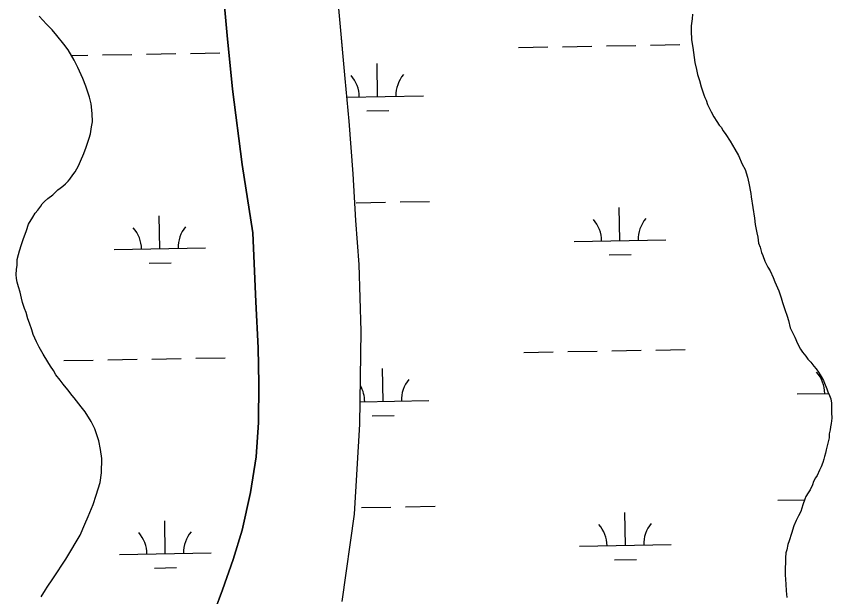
# Model space of a CAD drawing. Extents: x 3914892 to 3953151, y 242587 to 268572.
# Drawn here: x 3919412 to 3920302, y 265178 to 265811 of the extents above; entities that cross this region are included whole.
import ezdxf

# ---------------------------------------------------------------- set-up
doc = ezdxf.new("R2010")
doc.units = 0
doc.layers.add('V-TOPO-SHOR', color=7, linetype='Continuous')
doc.layers.add('V-WETL-SWMP', color=7, linetype='Continuous')

msp = doc.modelspace()

# ---------------------------------------------------------------- linework, layer by layer
at = {"layer": 'V-TOPO-SHOR'}
for points in [[(3919767.65, 265172.51), (3919781.03, 265267.92), (3919786.95, 265366.19), (3919788.37, 265467.54), (3919786.3, 265540.46), (3919782.49, 265588.15), (3919779.76, 265639.1), (3919775.26, 265696.66), (3919770.77, 265743.4), (3919759.44, 265868.43)], [(3919621.4, 265143.17), (3919637.11, 265185.35), (3919648.61, 265218.48), (3919658.43, 265250.34), (3919667.55, 265291.41), (3919673.66, 265330.61), (3919676.42, 265367.93), (3919676.73, 265410.58), (3919675.92, 265449.33), (3919673.5, 265499.61), (3919670.2, 265574.85), (3919658.66, 265649.37), (3919648.02, 265731.72), (3919642.24, 265790.31), (3919638.73, 265826.18)]]:
    msp.add_lwpolyline(points, dxfattribs=at)
at = {"layer": 'V-WETL-SWMP'}
for p, q in [((3919770.77, 265743.4), (3919759.44, 265868.43)), ((3919638.73, 265826.18), (3919642.24, 265790.31)), ((3919444.96, 265802.4), (3919437.13, 265811.08)), ((3920149.89, 265813.31), (3920149.39, 265808.4)), ((3919451.1, 265796.24), (3919444.96, 265802.4)), ((3920149.39, 265808.4), (3920148.45, 265800.69)), ((3919456.19, 265790.1), (3919451.1, 265796.24)), ((3920148.45, 265800.69), (3920148.28, 265795.07)), ((3920148.28, 265795.07), (3920148.7, 265785.56)), ((3919464, 265780.72), (3919456.19, 265790.1)), ((3919642.24, 265790.31), (3919648.02, 265731.72)), ((3920148.7, 265785.56), (3920150.2, 265777.07)), ((3919468.74, 265774.6), (3919464, 265780.72)), ((3919959.92, 265777.07), (3919991.91, 265777.64)), ((3920007.91, 265777.93), (3920039.9, 265778.5)), ((3920055.9, 265778.78), (3920087.9, 265779.36)), ((3920103.89, 265779.64), (3920135.89, 265780.21)), ((3920150.2, 265777.07), (3920150.73, 265771.43)), ((3919475.43, 265763.14), (3919468.74, 265774.6)), ((3919472.39, 265768.34), (3919490.08, 265768.66)), ((3919506.08, 265768.95), (3919538.08, 265769.52)), ((3919554.07, 265769.81), (3919586.07, 265770.38)), ((3919602.07, 265770.66), (3919634.06, 265771.24)), ((3920150.73, 265771.43), (3920152.17, 265760.83)), ((3919479.41, 265755.28), (3919475.43, 265763.14)), ((3919806.26, 265723.57), (3919805.61, 265759.56)), ((3920152.17, 265760.83), (3920154.05, 265753.04)), ((3919484.68, 265743.17), (3919479.41, 265755.28)), ((3920154.05, 265753.04), (3920155.29, 265747.73)), ((3919487.95, 265734.98), (3919484.68, 265743.17)), ((3919775.26, 265696.66), (3919770.77, 265743.4)), ((3920155.29, 265747.73), (3920157.2, 265740.99)), ((3920157.2, 265740.99), (3920159.11, 265734.24)), ((3919492.15, 265722.89), (3919487.95, 265734.98)), ((3919648.02, 265731.72), (3919658.66, 265649.37)), ((3920159.11, 265734.24), (3920160.41, 265730.69)), ((3920160.41, 265730.69), (3920162.01, 265725.36)), ((3919493.69, 265715.46), (3919492.15, 265722.89)), ((3919772.73, 265722.97), (3919856.25, 265724.46)), ((3920162.01, 265725.36), (3920163.33, 265722.51)), ((3920163.33, 265722.51), (3920164.65, 265719.66)), ((3919494.78, 265704.87), (3919493.69, 265715.46)), ((3920164.65, 265719.66), (3920166.26, 265714.68)), ((3920166.26, 265714.68), (3920168.57, 265709.69)), ((3919495.21, 265696.07), (3919494.78, 265704.87)), ((3919794.53, 265707.92), (3919818.53, 265708.35)), ((3920168.57, 265709.69), (3920170.24, 265706.83)), ((3920170.24, 265706.83), (3920172.89, 265701.47)), ((3919494.34, 265690.47), (3919495.21, 265696.07)), ((3919779.76, 265639.1), (3919775.26, 265696.66)), ((3920172.89, 265701.47), (3920176.26, 265696.44)), ((3920176.26, 265696.44), (3920178.95, 265692.49)), ((3919493.05, 265682.77), (3919494.34, 265690.47)), ((3920178.95, 265692.49), (3920180.99, 265689.97)), ((3920180.99, 265689.97), (3920183.33, 265686.03)), ((3920183.33, 265686.03), (3920186.02, 265682.08)), ((3919490.32, 265673.7), (3919491.51, 265678.24)), ((3919491.51, 265678.24), (3919493.05, 265682.77)), ((3920186.02, 265682.08), (3920190.73, 265674.9)), ((3919485.73, 265661.53), (3919488.4, 265668.49)), ((3919488.4, 265668.49), (3919490.32, 265673.7)), ((3920190.73, 265674.9), (3920195.74, 265665.96)), ((3919482.31, 265653.19), (3919485.73, 265661.53)), ((3920195.74, 265665.96), (3920199.75, 265659.15)), ((3919480.04, 265647.98), (3919482.31, 265653.19)), ((3920199.75, 265659.15), (3920204.05, 265649.88)), ((3919476.33, 265641.41), (3919480.04, 265647.98)), ((3919658.66, 265649.37), (3919670.2, 265574.85)), ((3920204.05, 265649.88), (3920207.03, 265643.81)), ((3920207.03, 265643.81), (3920209.6, 265635.64)), ((3919468.63, 265631.09), (3919470.46, 265633.5)), ((3919470.46, 265633.5), (3919473.76, 265637.97)), ((3919473.76, 265637.97), (3919476.33, 265641.41)), ((3919782.49, 265588.15), (3919779.76, 265639.1)), ((3920209.6, 265635.64), (3920211.15, 265628.91)), ((3919459.96, 265623.62), (3919462.84, 265625.64)), ((3919462.84, 265625.64), (3919465.74, 265628.37)), ((3919465.74, 265628.37), (3919468.63, 265631.09)), ((3920211.15, 265628.91), (3920213.28, 265617.94)), ((3919446.61, 265612.34), (3919452.01, 265616.4)), ((3919452.01, 265616.4), (3919455.27, 265619.47)), ((3919455.27, 265619.47), (3919457.45, 265621.93)), ((3919457.45, 265621.93), (3919459.96, 265623.62)), ((3920213.28, 265617.94), (3920213.87, 265614.06)), ((3919438.97, 265603.85), (3919440.45, 265606.48)), ((3919440.45, 265606.48), (3919442.99, 265609.08)), ((3919442.99, 265609.08), (3919446.61, 265612.34)), ((3919782.92, 265607.7), (3919814.91, 265608.27)), ((3919830.91, 265608.56), (3919862.91, 265609.13)), ((3920213.87, 265614.06), (3920215.63, 265602.4)), ((3919432.83, 265596.37), (3919435.74, 265599.59)), ((3919435.74, 265599.59), (3919438.97, 265603.85)), ((3920070.55, 265566.41), (3920069.9, 265602.4)), ((3920215.63, 265602.4), (3920217.39, 265590.74)), ((3919425.43, 265584.14), (3919430.24, 265592.01)), ((3919430.24, 265592.01), (3919432.83, 265596.37)), ((3919568.72, 265557.43), (3919568.08, 265593.42)), ((3919786.3, 265540.46), (3919782.49, 265588.15)), ((3920217.39, 265590.74), (3920218.24, 265584.03)), ((3919423.26, 265577.52), (3919425.43, 265584.14)), ((3920218.24, 265584.03), (3920219.72, 265574.84)), ((3919419.66, 265567.71), (3919423.26, 265577.52)), ((3919670.2, 265574.85), (3919673.5, 265499.61)), ((3920219.72, 265574.84), (3920220.99, 265570.23)), ((3919415.62, 265555.31), (3919417.8, 265562.14)), ((3919417.8, 265562.14), (3919419.66, 265567.71)), ((3920020.55, 265565.51), (3920120.54, 265567.3)), ((3920220.99, 265570.23), (3920221.84, 265563.52)), ((3920221.84, 265563.52), (3920223.47, 265559.25)), ((3919414.52, 265551.26), (3919415.62, 265555.31)), ((3919518.73, 265556.53), (3919618.71, 265558.32)), ((3920223.47, 265559.25), (3920225.06, 265553.57)), ((3920225.06, 265553.57), (3920226.36, 265550.02)), ((3919413.02, 265545.82), (3919414.52, 265551.26)), ((3919413.03, 265539.42), (3919413.02, 265545.82)), ((3920058.82, 265550.76), (3920082.82, 265551.19)), ((3920226.36, 265550.02), (3920228.64, 265543.97)), ((3920228.64, 265543.97), (3920231.96, 265537.54)), ((3919412.17, 265529.39), (3919412.26, 265534.87)), ((3919412.26, 265534.87), (3919413.03, 265539.42)), ((3919557, 265541.79), (3919580.99, 265542.22)), ((3919788.37, 265467.55), (3919786.3, 265540.46)), ((3920231.96, 265537.54), (3920234.29, 265533.25)), ((3919412.53, 265525.16), (3919412.17, 265529.39)), ((3920234.29, 265533.25), (3920237.6, 265526.11)), ((3920237.6, 265526.11), (3920239.57, 265521.48)), ((3919413.25, 265521.05), (3919412.53, 265525.16)), ((3919414.58, 265516.02), (3919413.25, 265521.05)), ((3920239.57, 265521.48), (3920243.84, 265511.5)), ((3919416.3, 265509.99), (3919414.58, 265516.02)), ((3919417.93, 265503.61), (3919416.3, 265509.99)), ((3920243.84, 265511.5), (3920246.43, 265504.04)), ((3919418.99, 265499), (3919417.93, 265503.61)), ((3919673.5, 265499.61), (3919675.93, 265449.33)), ((3920246.43, 265504.04), (3920248.02, 265498.71)), ((3919421.25, 265492.32), (3919418.99, 265499)), ((3919422.88, 265487.91), (3919421.25, 265492.32)), ((3920248.02, 265498.71), (3920250.61, 265491.25)), ((3920250.61, 265491.25), (3920252.85, 265483.79)), ((3919424.78, 265480.96), (3919422.88, 265487.91)), ((3920252.85, 265483.79), (3920254.47, 265479.17)), ((3919426.39, 265476.2), (3919424.78, 265480.96)), ((3919428.99, 265469.08), (3919426.39, 265476.2)), ((3920254.47, 265479.17), (3920256.35, 265471.38)), ((3919430.6, 265464.11), (3919428.99, 265469.08)), ((3919434.22, 265455.91), (3919430.6, 265464.11)), ((3919786.95, 265366.19), (3919788.37, 265467.55)), ((3920256.35, 265471.38), (3920258.65, 265466.03)), ((3920258.65, 265466.03), (3920261.31, 265461.03)), ((3919437.21, 265450.19), (3919434.22, 265455.91)), ((3920261.31, 265461.03), (3920264.27, 265454.26)), ((3919441.55, 265442.32), (3919437.21, 265450.19)), ((3919675.93, 265449.33), (3919676.73, 265410.58)), ((3920013.86, 265445.3), (3920045.85, 265445.88)), ((3920061.85, 265446.16), (3920093.85, 265446.73)), ((3920109.84, 265447.02), (3920141.84, 265447.59)), ((3920264.27, 265454.26), (3920267.59, 265447.82)), ((3920267.59, 265447.82), (3920269.61, 265444.6)), ((3919446.58, 265434.08), (3919441.55, 265442.32)), ((3919560.03, 265437.18), (3919592.02, 265437.76)), ((3919608.02, 265438.04), (3919640.01, 265438.61)), ((3919965.87, 265444.44), (3919997.86, 265445.02)), ((3920269.61, 265444.6), (3920273.35, 265440.26)), ((3920273.35, 265440.26), (3920275.71, 265437.03)), ((3920275.71, 265437.03), (3920278.78, 265433.77)), ((3919449.6, 265429.42), (3919446.58, 265434.08)), ((3919452.63, 265424.76), (3919449.6, 265429.42)), ((3919464.04, 265435.47), (3919496.04, 265436.04)), ((3919512.03, 265436.32), (3919544.03, 265436.9)), ((3920278.78, 265433.77), (3920282.16, 265429.45)), ((3920282.16, 265429.45), (3920284.54, 265426.56)), ((3919455.3, 265420.1), (3919452.63, 265424.76)), ((3919460.04, 265413.98), (3919455.3, 265420.1)), ((3919812.21, 265390.95), (3919811.56, 265426.94)), ((3920284.54, 265426.56), (3920287.25, 265422.96)), ((3920287.25, 265422.96), (3920288.92, 265420.1)), ((3920288.92, 265420.1), (3920292.59, 265413.65)), ((3919463.43, 265409.66), (3919460.04, 265413.98)), ((3919676.73, 265410.58), (3919676.42, 265367.93)), ((3920292.59, 265413.65), (3920293.56, 265410.81)), ((3920293.56, 265410.81), (3920296.19, 265404.75)), ((3919468.52, 265403.52), (3919463.43, 265409.66)), ((3919473.26, 265397.4), (3919468.52, 265403.52)), ((3920296.19, 265404.75), (3920297.5, 265401.55)), ((3920297.5, 265401.55), (3920299.13, 265397.28)), ((3919475.29, 265394.88), (3919473.26, 265397.4)), ((3919483.09, 265385.15), (3919475.29, 265394.88)), ((3920264.04, 265399.03), (3920298.23, 265399.64)), ((3920299.13, 265397.28), (3920300.78, 265393.71)), ((3920300.78, 265393.71), (3920301.35, 265389.12)), ((3919487.14, 265379.4), (3919483.09, 265385.15)), ((3919787.29, 265390.5), (3919862.2, 265391.84)), ((3920301.35, 265389.12), (3920301.39, 265378.92)), ((3919493.86, 265368.99), (3919487.14, 265379.4)), ((3919800.49, 265375.3), (3919824.48, 265375.73)), ((3920301.39, 265378.92), (3920301.55, 265372.58)), ((3919497.84, 265361.13), (3919493.86, 265368.99)), ((3919676.42, 265367.93), (3919673.66, 265330.61)), ((3919781.03, 265267.92), (3919786.95, 265366.19)), ((3920301.03, 265366.97), (3920300.21, 265363.13)), ((3920301.55, 265372.58), (3920301.03, 265366.97)), ((3919502.02, 265347.99), (3919497.84, 265361.13)), ((3920299.77, 265359.97), (3920298.92, 265355.43)), ((3920300.21, 265363.13), (3920299.77, 265359.97)), ((3920298.8, 265351.21), (3920295.59, 265338.29)), ((3920298.92, 265355.43), (3920298.8, 265351.21)), ((3919503.84, 265338.44), (3919502.02, 265347.99)), ((3919505.3, 265328.55), (3919503.84, 265338.44)), ((3919673.66, 265330.61), (3919667.55, 265291.41)), ((3920293.61, 265330.97), (3920292.81, 265327.82)), ((3920294.77, 265334.45), (3920293.61, 265330.97)), ((3920295.59, 265338.29), (3920294.77, 265334.45)), ((3919505.18, 265313.08), (3919505.3, 265328.55)), ((3920292.01, 265324.33), (3920290.1, 265319.46)), ((3920292.81, 265327.82), (3920292.01, 265324.33)), ((3919503.81, 265302.57), (3919505.18, 265313.08)), ((3920288.24, 265316), (3920285.6, 265310.1)), ((3920290.1, 265319.46), (3920288.24, 265316)), ((3920283.77, 265307.7), (3920281.88, 265303.53)), ((3920285.6, 265310.1), (3920283.77, 265307.7)), ((3919499.17, 265288.64), (3919503.81, 265302.57)), ((3920280.72, 265300.05), (3920278.09, 265294.5)), ((3920281.88, 265303.53), (3920280.72, 265300.05)), ((3919496.05, 265278.53), (3919499.17, 265288.64)), ((3919667.55, 265291.41), (3919658.44, 265250.34)), ((3920273.3, 265287.26), (3920272.15, 265284.13)), ((3920275.88, 265291.05), (3920273.3, 265287.26)), ((3920278.09, 265294.5), (3920275.88, 265291.05)), ((3919490.73, 265265.32), (3919496.05, 265278.53)), ((3920242.7, 265283.2), (3920272.02, 265283.72)), ((3920270.21, 265278.21), (3920267.88, 265270.89)), ((3920272.15, 265284.13), (3920270.21, 265278.21)), ((3919788.87, 265275.08), (3919820.86, 265275.65)), ((3919836.86, 265275.94), (3919868.86, 265276.51)), ((3920076.5, 265233.79), (3920075.85, 265269.78)), ((3920267.88, 265270.89), (3920265.27, 265266.05)), ((3919486.96, 265257), (3919490.73, 265265.32)), ((3919574.67, 265224.81), (3919574.03, 265260.8)), ((3919767.65, 265172.51), (3919781.03, 265267.92)), ((3920262.66, 265260.85), (3920260.38, 265255.29)), ((3920265.27, 265266.05), (3920262.66, 265260.85)), ((3919481.67, 265244.85), (3919486.96, 265257)), ((3919658.44, 265250.34), (3919648.61, 265218.48)), ((3920260.38, 265255.29), (3920257.66, 265246.93)), ((3919477.58, 265237.58), (3919481.67, 265244.85)), ((3920257.66, 265246.93), (3920255.31, 265238.91)), ((3919471.66, 265227.91), (3919477.58, 265237.58)), ((3920026.51, 265232.89), (3920126.49, 265234.68)), ((3920253.78, 265234.74), (3920252.55, 265229.15)), ((3920255.31, 265238.91), (3920253.78, 265234.74)), ((3919466.11, 265218.93), (3919471.66, 265227.91)), ((3919524.68, 265223.91), (3919624.66, 265225.7)), ((3920251.39, 265225.66), (3920251.23, 265220.39)), ((3920252.55, 265229.15), (3920251.39, 265225.66)), ((3919462.43, 265213.42), (3919466.11, 265218.93)), ((3919648.61, 265218.48), (3919637.11, 265185.35)), ((3920064.78, 265218.14), (3920088.77, 265218.57)), ((3920251.11, 265216.17), (3920250.86, 265208.09)), ((3920251.23, 265220.39), (3920251.11, 265216.17)), ((3919456.51, 265203.75), (3919462.43, 265213.42)), ((3919562.95, 265209.16), (3919586.94, 265209.59)), ((3920250.86, 265208.09), (3920250.67, 265201.77)), ((3919445.84, 265188.24), (3919452.1, 265197.55)), ((3919452.1, 265197.55), (3919456.51, 265203.75)), ((3920250.67, 265201.77), (3920251.42, 265191.54)), ((3919444, 265185.48), (3919445.84, 265188.24)), ((3920251.42, 265191.54), (3920251.9, 265184.14)), ((3919439.2, 265177.89), (3919444, 265185.48)), ((3919637.11, 265185.35), (3919621.4, 265143.17)), ((3920251.9, 265184.14), (3920252.74, 265177.08))]:
    msp.add_line(p, q, dxfattribs=at)
for centre, start, end in [((3919751.01, 265723.05), 0.25318, 41.79684), ((3919861.48, 265725.03), 140.25318, 181.79684), ((3920015.3, 265565.89), 0.25318, 41.79684), ((3920125.77, 265567.87), 140.25318, 181.79684), ((3919513.48, 265556.92), 0.25318, 41.79684), ((3919623.95, 265558.89), 140.25318, 181.79684), ((3920258.79, 265399.41), 0.25318, 41.79684), ((3919867.43, 265392.41), 140.25318, 181.79684), ((3919756.97, 265390.43), 0.25318, 29.86279), ((3920021.26, 265233.27), 0.25318, 41.79684), ((3920131.72, 265235.25), 140.25318, 181.79684), ((3919519.43, 265224.29), 0.25318, 41.79684), ((3919629.9, 265226.27), 140.25318, 181.79684)]:
    msp.add_arc(centre, 35.25, start, end, dxfattribs=at)

doc.saveas('drawing.dxf')
